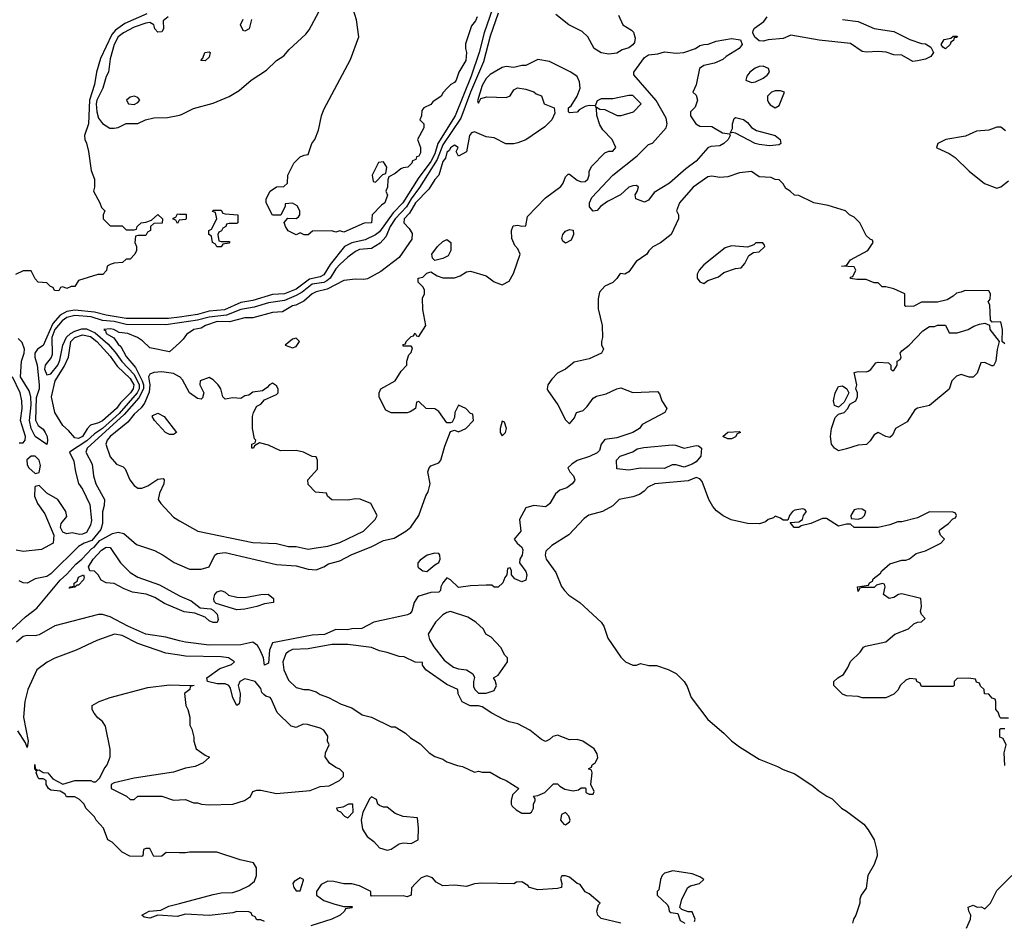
# Model space of a CAD drawing. Header units: inches. Extents: x 2348341 to 2479810, y 460419 to 613669.
# Tile 440 of 656: x 2409192 to 2414168, y 541479 to 546036. Entities that reach past the tile are written whole.
import ezdxf

# ---------------------------------------------------------------- set-up
doc = ezdxf.new("R2010")
doc.units = ezdxf.units.IN
doc.header["$MEASUREMENT"] = 0
doc.layers.add('C4504', color=7, linetype='Continuous')
doc.layers.add('C4514', color=7, linetype='Continuous')

msp = doc.modelspace()

# ---------------------------------------------------------------- linework, layer by layer
at = {"layer": 'C4504', "color": 2}
for points, elevation in [([(2409834.7, 546065.3), (2409722.7, 546017.3), (2409676.7, 545983.3), (2409658.3, 545961.7), (2409600, 545840), (2409579.6, 545770), (2409570, 545709), (2409544.6, 545630), (2409540.4, 545510), (2409519.1, 545450), (2409520.7, 545430), (2409530, 545411.3), (2409540.4, 545370), (2409553.2, 545273.2), (2409570.6, 545230), (2409570.8, 545190), (2409566, 545170), (2409598, 545110), (2409606, 545086), (2409622, 545070), (2409614, 545050), (2409614, 545030), (2409650, 544994), (2409710, 544994), (2409730, 544974), (2409770, 544974), (2409782, 544978), (2409786, 544990), (2409806, 545010), (2409830, 545012), (2409858, 545022), (2409890, 545051.3), (2409914, 545030), (2409912, 545008), (2409870, 545006), (2409854, 544990), (2409854, 544970), (2409838, 544962), (2409830, 544946), (2409790, 544946), (2409778, 544942), (2409774, 544910), (2409782, 544890), (2409782, 544870), (2409774, 544850), (2409750, 544826), (2409730, 544826), (2409711.6, 544808.4), (2409670, 544806), (2409650, 544798), (2409634, 544790), (2409631.6, 544768.4), (2409611.6, 544748.4), (2409587.3, 544747.3), (2409490, 544718), (2409470, 544688), (2409452.7, 544687.3), (2409430, 544678), (2409410, 544686), (2409398, 544682), (2409390, 544666), (2409367.3, 544667.3), (2409362, 544682), (2409347.3, 544687.3), (2409330, 544706), (2409286, 544710), (2409270, 544726), (2409250, 544766), (2409210, 544766), (2409171.6, 544748.4)], 26), ([(2409943, 546050), (2409918, 546030), (2409919.1, 545990), (2409910, 545974), (2409890, 545972.7), (2409875.1, 545990), (2409869.3, 546010), (2409850, 546021.6), (2409830, 546019.1), (2409770, 545998.8), (2409716.4, 545970), (2409690, 545949.6), (2409670.3, 545910), (2409650, 545838), (2409641, 545770), (2409630, 545748.7), (2409613, 545690), (2409582, 545630), (2409578, 545610), (2409581.2, 545570), (2409590, 545538.8), (2409610, 545510.8), (2409647.3, 545487.3), (2409670, 545487.3), (2409690, 545490.7), (2409730, 545510.6), (2409790, 545511), (2409828, 545530), (2409870, 545540.7), (2409938.6, 545541.4), (2410000, 545554.2)], 30), ([(2410000, 545022.3), (2409998, 545022), (2409990, 545006), (2409982, 545022), (2409967.3, 545027.3), (2409967.3, 545032.7), (2409982, 545038), (2409990, 545054), (2410000, 545053.7)], 26), ([(2410000, 544533), (2409945, 544525), (2409730, 544525), (2409630, 544541.8), (2409570, 544558.2), (2409470, 544567.9), (2409430, 544561), (2409397.2, 544542.8), (2409359.4, 544500.6), (2409310.2, 544389.8), (2409282, 544370), (2409268.4, 544350), (2409268.5, 544330), (2409280.2, 544290), (2409290.3, 544189.7), (2409290.3, 544169.7), (2409276, 544124), (2409271.7, 544011.7), (2409285.1, 543985.1), (2409310, 543965.5), (2409321.3, 543950), (2409330.4, 543929.6), (2409333.4, 543906.6), (2409330, 543888), (2409270, 543929.4), (2409249.7, 543970.3), (2409241.6, 544010), (2409249.8, 544090), (2409248.2, 544130), (2409239.5, 544159.5), (2409196.9, 544230), (2409201.1, 544310), (2409215.1, 544350), (2409215.8, 544370), (2409204.8, 544404.8), (2409185.2, 544425.2)], 30), ([(2410000, 544503.7), (2409930, 544492.9), (2409730, 544495.9), (2409670, 544509.9), (2409610, 544516.3), (2409553.5, 544533.5), (2409470, 544541.2), (2409430, 544531.3), (2409406, 544514), (2409370.2, 544470), (2409355.1, 544430), (2409355.9, 544344.1), (2409351, 544329), (2409320.2, 544290), (2409317.8, 544270), (2409330, 544240.4), (2409350, 544246), (2409384.6, 544290), (2409395.2, 544315.2), (2409409.8, 544390), (2409429.4, 544430.6), (2409449.4, 544450.6), (2409470, 544461.9), (2409505.9, 544474.1), (2409530, 544473.6), (2409573.3, 544453.3), (2409637.1, 544397.1), (2409675, 544355), (2409708.2, 544308.2), (2409770, 544242), (2409796.3, 544190), (2409795.9, 544170), (2409786.1, 544150), (2409694.7, 544045.3), (2409610, 543969.9), (2409570, 543942.2), (2409532, 543908), (2409444.7, 543850), (2409465.1, 543805.1), (2409473.7, 543750), (2409490, 543691), (2409510, 543662.8), (2409546.2, 543586.2), (2409554.9, 543505.1), (2409550, 543481.2), (2409530, 543443.5), (2409510, 543434.7), (2409493.8, 543433.8), (2409458, 543442), (2409430, 543438), (2409410, 543446), (2409398, 543470), (2409402, 543490), (2409430, 543524.7), (2409425.1, 543550), (2409385.2, 543610), (2409330, 543642), (2409290, 543682), (2409270, 543677.2), (2409267.9, 543672.1), (2409267.4, 543627.4), (2409282.6, 543590), (2409318.5, 543538.5), (2409364, 543430), (2409362, 543390), (2409302, 543358), (2409210, 543347.8), (2409175.1, 543355.1)], 34), ([(2410000, 544403.2), (2409950, 544357.2), (2409850, 544377.2), (2409813.2, 544413.2), (2409788, 544430), (2409738, 544450), (2409695.1, 544455.1), (2409668, 544470), (2409650, 544473.3), (2409618, 544470), (2409625.2, 544465.2), (2409628.4, 544450), (2409668.6, 544428.6), (2409690, 544396), (2409703.7, 544383.7), (2409730, 544333.4), (2409777.2, 544277.2), (2409810.6, 544210.6), (2409817.5, 544190), (2409817.5, 544170), (2409794.8, 544125.2), (2409719.5, 544040.5), (2409534, 543870), (2409526, 543850), (2409559.1, 543790), (2409565.5, 543730), (2409577.1, 543690), (2409621.6, 543610), (2409619.9, 543580.1), (2409610.9, 543549.1), (2409610.7, 543490), (2409601.6, 543458.4), (2409557, 543403), (2409518.8, 543390), (2409490, 543373), (2409350, 543235.1), (2409330, 543220.9), (2409270.7, 543209.3), (2409230, 543188), (2409210, 543188.7), (2409190, 543199)], 38), ([(2410000, 544230.7), (2409970, 544247), (2409910, 544256), (2409870, 544252.3), (2409850, 544244), (2409843, 544230), (2409849.2, 544190), (2409847, 544153), (2409822.8, 544097.2), (2409806, 544074), (2409770, 544042), (2409738.7, 544001.3), (2409648.7, 543930), (2409633.4, 543910), (2409628, 543890), (2409650, 543826.8), (2409681, 543790), (2409715.2, 543775.2), (2409725.2, 543765.2), (2409748, 543710), (2409770, 543680.7), (2409790, 543668), (2409810, 543668), (2409840.1, 543679.9), (2409890, 543713.4), (2409916.9, 543716.9), (2409922, 543710), (2409921, 543690), (2409898, 543642), (2409891.3, 543610), (2409904.7, 543590), (2409970, 543521), (2410000, 543503.5)], 42), ([(2409190, 543897.4), (2409210, 543897.1), (2409220.5, 543910), (2409221.5, 543930), (2409195.8, 544010), (2409204.2, 544070), (2409202.3, 544110), (2409194.2, 544150), (2409156.5, 544230)], 34), ([(2409128.6, 542931.4), (2409221.6, 543018.4), (2409278.5, 543061.5), (2409396.8, 543203.2), (2409430, 543232.7), (2409475.6, 543284.4), (2409506.6, 543310), (2409557, 543363), (2409569.3, 543370), (2409597.2, 543402.8), (2409660.7, 543439.3), (2409690, 543444.9), (2409719.1, 543439.1), (2409782.5, 543382.5), (2409872.8, 543352.8), (2409918, 543330), (2409972.5, 543292.5), (2410000, 543280.7)], 38), ([(2410000, 543052.4), (2409924.8, 543084.8), (2409874.9, 543114.9), (2409831.6, 543131.6), (2409762.7, 543142.7), (2409719.5, 543159.5), (2409670, 543186), (2409629.4, 543189.4), (2409603.7, 543203.7), (2409588.7, 543230), (2409570, 543248.7), (2409546, 543250), (2409539.3, 543270), (2409564, 543310), (2409605.6, 543354.4), (2409630, 543369), (2409650, 543368.5), (2409700.9, 543290), (2409750, 543242), (2409790, 543218.4), (2409899, 543179), (2410000, 543124.5)], 34), ([(2410000, 542897.2), (2409930, 542915.1), (2409830, 542929.7), (2409739.3, 542970), (2409650, 543018), (2409610, 543029.3), (2409590, 543029.2), (2409370, 542972.7), (2409290, 542926.6), (2409270, 542922), (2409230, 542923.6), (2409210, 542918), (2409175.5, 542890)], 38), ([(2410000, 542824), (2409930, 542834), (2409790, 542883.6), (2409710, 542923.6), (2409670.5, 542929.5), (2409582, 542898), (2409478, 542850), (2409370.6, 542809.4), (2409330.7, 542789.3), (2409278, 542750), (2409234, 542650), (2409218.4, 542590), (2409211.8, 542510), (2409235.8, 542390), (2409230, 542358), (2409220.9, 542380.9), (2409182, 542442)], 42), ([(2410000, 541825), (2409932.7, 541827.3), (2409910, 541808), (2409870, 541806), (2409850, 541846), (2409830, 541846), (2409818, 541842), (2409814, 541810), (2409810, 541806), (2409748.4, 541808.4), (2409710, 541828), (2409659.3, 541879.3), (2409638, 541890), (2409615.3, 541950), (2409578, 541990), (2409570, 542006), (2409526, 542050), (2409518, 542070), (2409494.6, 542094.6), (2409470, 542108), (2409428.4, 542108.4), (2409422, 542122), (2409396.4, 542136.4), (2409350, 542142), (2409338, 542150), (2409326, 542170), (2409326, 542190), (2409310, 542198), (2409290, 542198), (2409284.7, 542204.7), (2409275.3, 542230), (2409278, 542238), (2409269.1, 542249.1), (2409268.7, 542271.3), (2409271.1, 542251.1), (2409282, 542242), (2409290, 542244.7), (2409310.8, 542230.8), (2409334, 542230), (2409359.6, 542199.6), (2409410, 542172), (2409470.7, 542190.7), (2409551, 542191), (2409563.6, 542183.6), (2409576.4, 542183.6), (2409596.4, 542203.6), (2409619, 542250), (2409634, 542270), (2409649, 542310), (2409649.1, 542349.1), (2409625.6, 542465.6), (2409610, 542488.7), (2409586.8, 542506.8), (2409569, 542530), (2409559, 542550), (2409559, 542570), (2409594, 542590), (2409649, 542610), (2409839.4, 542660.6), (2409950, 542674.4), (2410000, 542672.6)], 42), ([(2410000, 542242.7), (2409970, 542232.7), (2409770, 542202.7), (2409670, 542178), (2409654, 542170), (2409654, 542150), (2409731.6, 542111.6), (2409750, 542094), (2409770, 542094), (2409790, 542112), (2409910, 542112), (2409970, 542091.3), (2410000, 542092.7)], 42), ([(2410000, 541506.3), (2409990, 541503.7), (2409891.1, 541508.9), (2409850, 541495.3), (2409820.4, 541500.4), (2409809.5, 541510.5), (2409846, 541530), (2409905.6, 541534.4), (2409945.1, 541554.9), (2410000, 541569.5)], 42)]:
    msp.add_lwpolyline(points, dxfattribs=dict(at, elevation=elevation))
for points, elevation in [([(2409770, 545649), (2409750, 545644), (2409731.3, 545630), (2409742, 545610), (2409770, 545607.7), (2409790, 545618), (2409799, 545630), (2409790, 545642)], 34), ([(2409490, 543919.7), (2409470, 543922), (2409439.3, 543959.3), (2409410, 543984.5), (2409369.8, 544050), (2409353, 544130), (2409371.3, 544210), (2409417.7, 544282.3), (2409438.9, 544330), (2409449.8, 544410), (2409470, 544430.2), (2409510, 544442.3), (2409550, 544434.2), (2409582, 544410), (2409650, 544335.3), (2409685.2, 544285.2), (2409750, 544222), (2409768.7, 544190), (2409765.3, 544170), (2409752.4, 544150), (2409701.2, 544098.8), (2409681.7, 544070), (2409610, 544008.6), (2409590, 543998), (2409550, 543987.3), (2409532.6, 543967.4), (2409510, 543928.6)], 30), ([(2409970, 543939), (2409950, 543939.5), (2409929.8, 543949.8), (2409873.2, 544010), (2409862, 544030), (2409865.2, 544034.8), (2409890, 544046.8), (2409922.8, 544030), (2409984.7, 543950)], 42), ([(2409270, 543829.4), (2409250, 543829.4), (2409228.9, 543811.1), (2409230, 543786), (2409239.1, 543770), (2409270, 543742.8), (2409290, 543746.8), (2409298, 543782), (2409291.2, 543810)], 34), ([(2409442, 543162), (2409446, 543170), (2409467.3, 543172.7), (2409467.3, 543187.3), (2409482, 543198), (2409490, 543218), (2409514, 543230), (2409518, 543218), (2409515.3, 543204.7), (2409490, 543178), (2409482, 543178), (2409470, 543168)], 34)]:
    msp.add_lwpolyline(points, close=True, dxfattribs=dict(at, elevation=elevation))
at = {"layer": 'C4514', "color": 2}
for points, elevation in [([(2411594.7, 546130), (2411539.3, 545970), (2411514.5, 545870), (2411474.3, 545750), (2411392.9, 545550), (2411305, 545410), (2411290, 545357.6), (2411270, 545319.8), (2411206.3, 545233.7), (2411129.1, 545110), (2411079.6, 545060.4), (2411010, 544964), (2410990, 544948.5), (2410937.3, 544922.7), (2410870, 544908.7), (2410834.4, 544890), (2410762, 544798), (2410730, 544746), (2410710, 544735.6), (2410655.9, 544724.1), (2410590, 544674.2), (2410530, 544649.8), (2410470, 544646.8), (2410370, 544616.4), (2410310, 544607.1), (2410226.8, 544570), (2410150, 544562), (2410090, 544546), (2410000, 544533)], 30), ([(2410000, 545554.2), (2410010, 545556.3), (2410070, 545586.8), (2410170, 545614), (2410250, 545647.3), (2410302, 545678), (2410362.7, 545730), (2410438.9, 545781.1), (2410489.2, 545830), (2410527.5, 545852.5), (2410554.2, 545885.8), (2410638, 545962), (2410654.8, 545985.2), (2410703.7, 546076.3)], 30), ([(2411610, 546069.2), (2411570, 545953.2), (2411536.4, 545823.6), (2411470.2, 545670), (2411422, 545538), (2411330, 545402.7), (2411302, 545330), (2411212.9, 545187.1), (2411170, 545129.8), (2411146.8, 545090), (2411090.2, 545030), (2411065, 544990), (2411041.8, 544938.2), (2411013.9, 544906.1), (2410970, 544878.7), (2410910, 544874.5), (2410890, 544865.1), (2410850, 544836.3), (2410810, 544798.9), (2410790, 544776.3), (2410761.3, 544730), (2410744.4, 544715.6), (2410730, 544707.5), (2410670, 544698.7), (2410620.5, 544659.5), (2410590, 544641.4), (2410530, 544616.8), (2410450, 544604.8), (2410377.3, 544582.7), (2410310, 544571.6), (2410237.9, 544542.1), (2410150, 544532.5), (2410090, 544517.6), (2410000, 544503.7)], 34), ([(2411504.7, 546050), (2411496, 546030), (2411475.3, 546004.7), (2411445.4, 545914.6), (2411444.7, 545890), (2411450.7, 545870.7), (2411446, 545830), (2411411, 545770), (2411398, 545730), (2411390, 545718), (2411371.1, 545708.9), (2411352, 545690), (2411331.6, 545668.4), (2411322, 545650), (2411279.6, 545620.4), (2411270, 545608), (2411234, 545590), (2411223.6, 545576.4), (2411222, 545550), (2411214, 545530), (2411234, 545510), (2411234, 545490), (2411202, 545430), (2411218, 545390), (2411216.9, 545363.1), (2411210, 545346), (2411198, 545342), (2411194, 545330), (2411178, 545322), (2411174, 545310), (2411154, 545290), (2411130, 545288), (2411118, 545282), (2411090, 545258), (2411058, 545242), (2411052.7, 545227.3), (2411051.1, 545188.9), (2411042, 545170), (2411050.9, 545149.1), (2411038, 545110), (2411021, 545099), (2410974, 545050), (2410970, 545009), (2410932.7, 545007.3), (2410830, 544962), (2410810, 544968), (2410790, 544962), (2410770, 544968), (2410672.7, 544967.3), (2410650, 544948), (2410630, 544948), (2410610, 544958), (2410588.9, 544948.9), (2410548.9, 544968.9), (2410535.3, 544990), (2410528.4, 545011.6), (2410548, 545032), (2410588.7, 545031.3), (2410600.4, 545039.6), (2410608, 545050), (2410608.7, 545070), (2410594.6, 545094.6), (2410570, 545108), (2410534, 545106), (2410534, 545094), (2410512.7, 545047.3), (2410470, 545048), (2410438, 545110), (2410438, 545130), (2410458, 545170), (2410490, 545191.3), (2410527.3, 545192.7), (2410546, 545210), (2410548, 545250), (2410578, 545310), (2410610, 545342), (2410630, 545352), (2410650, 545354), (2410669, 545410), (2410684, 545430), (2410702, 545478), (2410717.2, 545550), (2410730, 545582), (2410864.7, 545835.3), (2410906, 545950), (2410894.6, 546034.6), (2410878, 546090)], 26), ([(2412218.5, 546058.5), (2412240.5, 546010), (2412283.7, 545983.7), (2412293.4, 545973.4), (2412302.2, 545942.2), (2412299.1, 545920.9), (2412291, 545909), (2412270, 545893.3), (2412237.1, 545882.9), (2412210, 545867.6), (2412170, 545860.9), (2412130, 545869.2), (2412095.3, 545890), (2412064, 545950), (2412035.5, 545975.5), (2411968, 546010), (2411902, 546062)], 34), ([(2413350, 546037.3), (2413430, 546026), (2413510, 545991.3), (2413610, 545976), (2413690, 545936), (2413750, 545916), (2413770, 545914), (2413797.5, 545897.5), (2413810.8, 545870), (2413796, 545850), (2413770, 545836.2), (2413730, 545828.7), (2413705.2, 545825.2), (2413650, 545857.2), (2413610, 545858), (2413571.3, 545871.3), (2413530, 545874.7), (2413472, 545872), (2413450, 545876), (2413390, 545915.6), (2413231.9, 545931.9), (2413090, 545958), (2413050, 545941.2), (2412974.2, 545934.2), (2412950, 545927), (2412930, 545929.5), (2412907.5, 545947.5), (2412897.2, 545970), (2412899, 545981), (2412906.3, 545993.7), (2412952.9, 546027.1), (2412970, 546050.8)], 34), ([(2410363.6, 546036.4), (2410351.3, 545990), (2410330, 545978), (2410322, 545982), (2410308, 546010), (2410322, 546038)], 30), ([(2410000, 543280.7), (2410050, 543259.1), (2410110, 543258.8), (2410149, 543271), (2410179, 543330), (2410190, 543337.3), (2410230, 543343), (2410490, 543282), (2410590, 543276.3), (2410650, 543259.1), (2410690, 543256), (2410729.1, 543270.9), (2410753.6, 543286.4), (2410810, 543300.7), (2410870, 543332.7), (2410967.7, 543372.3), (2411030, 543404), (2411084.1, 543415.9), (2411144, 543450), (2411169.6, 543470.4), (2411209.6, 543530.4), (2411245.2, 543630), (2411257.2, 543650), (2411267, 543690), (2411254, 543750), (2411262, 543770), (2411270, 543780.7), (2411310, 543796), (2411321.2, 543810), (2411340.2, 543879.8), (2411370, 543954), (2411390, 543962), (2411410, 543952), (2411446, 543970), (2411486, 544010), (2411482, 544042), (2411470, 544046), (2411446, 544070), (2411410, 544088), (2411391.3, 544050), (2411390, 544026), (2411378, 544002), (2411370, 543998), (2411350, 543998), (2411310, 544055.3), (2411290, 544068.7), (2411246, 544070), (2411210, 544106), (2411198, 544102), (2411192, 544070), (2411165.4, 544054.6), (2411150, 544049), (2411069.1, 544049.1), (2411043.1, 544063.1), (2411008.4, 544128.4), (2411008, 544150), (2411018, 544170), (2411089, 544211), (2411120.2, 544259.8), (2411148, 544290), (2411148.7, 544310), (2411158, 544342), (2411170, 544354), (2411178, 544378), (2411170, 544386), (2411130, 544386), (2411130, 544394), (2411142, 544398), (2411146, 544410), (2411170, 544434), (2411182, 544438), (2411190, 544452), (2411198, 544438), (2411210, 544434), (2411244, 544490), (2411228.9, 544571.1), (2411228.4, 544628.4), (2411238, 544650), (2411238, 544670), (2411230, 544686), (2411206, 544710), (2411206, 544730), (2411230, 544734), (2411250, 544754), (2411270, 544762), (2411302, 544742), (2411330, 544731), (2411388.9, 544731.1), (2411418, 544742), (2411450, 544762), (2411470, 544764.7), (2411550, 544742), (2411590, 544711), (2411630, 544696), (2411665.6, 544714.4), (2411687.3, 544752.7), (2411721.2, 544850), (2411710, 544878), (2411694.6, 544894.6), (2411679, 544930), (2411677.2, 544970), (2411685.6, 544994.4), (2411710, 544998), (2411730, 544992), (2411750, 544994), (2411759, 545041), (2411850, 545135.5), (2411927, 545193), (2411939.5, 545210), (2411950, 545242), (2411964, 545256), (2411970, 545256), (2412010, 545224.9), (2412030, 545216.3), (2412050, 545217.3), (2412062.7, 545230), (2412069.3, 545250), (2412069.4, 545270), (2412083.9, 545296.1), (2412150, 545362.8), (2412170, 545370.8), (2412190, 545371.3), (2412204, 545390), (2412186, 545430), (2412139.5, 545479.5), (2412124.8, 545504.8), (2412108.7, 545551.3), (2412107.3, 545587.3), (2412102, 545598), (2412123.6, 545583.6), (2412150, 545582), (2412211.3, 545551.3), (2412231, 545551), (2412294, 545570), (2412332.7, 545610), (2412290, 545653.2), (2412270, 545653.2), (2412190, 545635.3), (2412130, 545635.3), (2412110, 545626), (2412099.6, 545600.4), (2412070, 545602), (2412050, 545598), (2412019.6, 545580.4), (2412010, 545568.7), (2411970, 545566), (2411966, 545570), (2411966, 545590), (2411979, 545601), (2412009, 545650), (2412024, 545690), (2412022, 545722), (2412008.9, 545748.9), (2411978, 545770), (2411870, 545824), (2411810, 545834), (2411750, 545804), (2411730, 545804), (2411690, 545794), (2411650, 545799), (2411630, 545794), (2411570, 545759.5), (2411550, 545739.3), (2411530, 545704), (2411505.4, 545625.4), (2411510, 545614), (2411522, 545638), (2411553.2, 545646.8), (2411650, 545642.8), (2411670, 545651.3), (2411690, 545682), (2411708.4, 545691.6), (2411750, 545684.7), (2411790, 545672), (2411802, 545662), (2411830, 545651.3), (2411842, 545610), (2411894, 545590), (2411896.9, 545563.1), (2411881, 545530), (2411845.2, 545494.8), (2411750.6, 545429.4), (2411710, 545414), (2411688.7, 545408.7), (2411648.9, 545408.9), (2411590, 545439), (2411550, 545444), (2411490, 545469.2), (2411475.3, 545464.7), (2411464.7, 545450), (2411450, 545368), (2411410, 545346), (2411398, 545370), (2411408, 545390), (2411390, 545402), (2411370, 545388.7), (2411363.8, 545376.2), (2411350, 545364), (2411343.4, 545336.6), (2411330, 545319.3), (2411310.7, 545249.3), (2411290, 545228.7), (2411260.3, 545179.7), (2411191.8, 545110), (2411161.7, 545058.3), (2411135.8, 545030), (2411133, 545010), (2411160.9, 544980.9), (2411175.6, 544955.6), (2411173.8, 544926.2), (2411110, 544834.5), (2411016.7, 544763.3), (2410950, 544726.6), (2410930, 544722.7), (2410890, 544725.2), (2410830, 544717), (2410745.3, 544674.7), (2410690, 544659.6), (2410670.8, 544650), (2410627.5, 544612.5), (2410587.3, 544592.7), (2410570, 544589.2), (2410520.5, 544559.5), (2410470, 544555.6), (2410370, 544529.5), (2410329.3, 544529.3), (2410252, 544508), (2410190, 544509.8), (2410130.8, 544490), (2410110, 544477), (2410072, 544470), (2410035.3, 544444.7), (2410019.1, 544420.9), (2410000, 544403.2)], 38), ([(2414173.6, 545473.6), (2414150, 545493.2), (2414130, 545493.2), (2414090, 545478), (2414028.1, 545471.9), (2413972.2, 545447.8), (2413872, 545430), (2413831.3, 545410), (2413824.7, 545390), (2413827.5, 545387.5), (2413890, 545358.8), (2413919.9, 545339.9), (2413990.5, 545270.5), (2414068.5, 545208.5), (2414130, 545184.9), (2414150, 545190.8), (2414190, 545222)], 38), ([(2414170, 544398), (2414158, 544410), (2414159.3, 544470), (2414150, 544508), (2414107.3, 544507.3), (2414098, 544518), (2414095.3, 544595.3), (2414086, 544610), (2414096.4, 544623.6), (2414098, 544650), (2414090, 544666), (2413970, 544668), (2413950, 544658), (2413926.4, 544653.6), (2413910, 544638), (2413879.6, 544620.4), (2413830, 544608.7), (2413750, 544608), (2413710, 544588.7), (2413670, 544586), (2413666, 544590), (2413666, 544650), (2413610, 544675.3), (2413570, 544686), (2413550, 544686), (2413530, 544706), (2413510, 544706), (2413470, 544722), (2413422, 544722), (2413390, 544728), (2413390, 544734), (2413402, 544738), (2413418, 544770), (2413410, 544786), (2413346, 544790), (2413370, 544794), (2413390, 544822), (2413478, 544870), (2413506, 544910), (2413502, 544922), (2413490, 544926), (2413470, 544946), (2413438, 545010), (2413410, 545038), (2413386, 545050), (2413366, 545070), (2413277.2, 545097.2), (2413206, 545110), (2413130, 545148), (2413108.4, 545148.4), (2413086, 545170), (2413063.1, 545183.1), (2413050, 545206), (2413030, 545226), (2413010, 545228), (2412990, 545238), (2412930, 545242), (2412890, 545268), (2412830, 545262), (2412770, 545242), (2412730, 545239), (2412690, 545245.2), (2412670, 545241.2), (2412596, 545190), (2412526, 545110), (2412512, 545070), (2412521, 545050), (2412521, 545030), (2412484.7, 544950), (2412430, 544908), (2412391.6, 544888.4), (2412371.6, 544868.4), (2412362, 544850), (2412306.8, 544813.2), (2412270, 544762), (2412250, 544749), (2412226.4, 544753.6), (2412210, 544728), (2412190, 544708), (2412150, 544688.7), (2412122, 544658), (2412115.3, 544624.7), (2412115.3, 544575.3), (2412136, 544490), (2412138, 544430), (2412132, 544410), (2412132.7, 544392.7), (2412142, 544370), (2412132, 544350), (2412070, 544321.2), (2411994.8, 544305.2), (2411950, 544269.3), (2411910.5, 544249.5), (2411881.4, 544218.6), (2411862, 544190), (2411858, 544170), (2411862, 544162), (2411911.3, 544090), (2411950, 544014), (2411970, 543994), (2411996.4, 544023.6), (2412006, 544050), (2412039, 544061), (2412059.3, 544080.7), (2412090, 544122.8), (2412107.6, 544132.4), (2412155.9, 544144.1), (2412210, 544170.8), (2412230, 544174.8), (2412290, 544150.8), (2412416, 544156), (2412425.4, 544145.4), (2412438, 544110), (2412462, 544070), (2412452, 544050), (2412338, 543990), (2412324.7, 543970), (2412290, 543948.7), (2412210, 543922), (2412150, 543914), (2412131.3, 543890), (2412122, 543858), (2412110, 543846), (2412071.6, 543828.4), (2412010, 543808.7), (2411982, 543790), (2411962, 543770), (2411972, 543750), (2411990.9, 543730.9), (2411998, 543710), (2411995.3, 543704.7), (2411984.7, 543690), (2411958, 543670), (2411922.5, 543657.5), (2411899.8, 543640.2), (2411871, 543590), (2411859.8, 543580.2), (2411850, 543574), (2411790, 543581.2), (2411750, 543568.7), (2411718.8, 543510), (2411725.5, 543450), (2411691, 543410), (2411706, 543390), (2411730.3, 543370.3), (2411735.6, 543355.6), (2411732.2, 543330), (2411719.1, 543310), (2411717.3, 543290), (2411750, 543246), (2411755.8, 543230), (2411750, 543202.7), (2411730, 543194.5), (2411694, 543210), (2411678, 543230), (2411678, 543250), (2411670, 543266), (2411658, 543262), (2411654, 543230), (2411643.6, 543216.4), (2411634, 543190), (2411610, 543168), (2411590, 543168), (2411578, 543178), (2411550, 543178), (2411470, 543174), (2411410, 543165.2), (2411370, 543205.2), (2411350, 543214), (2411330.8, 543190), (2411321, 543170), (2411318, 543150), (2411310, 543142), (2411270, 543141.2), (2411210, 543122.7), (2411203.1, 543116.9), (2411184.9, 543090), (2411174.2, 543045.8), (2411165.5, 543034.5), (2411152.2, 543027.8), (2410982, 542990), (2410921.1, 542958.9), (2410870, 542956.9), (2410848.5, 542951.5), (2410790, 542953.6), (2410732.4, 542927.6), (2410670, 542924.7), (2410470, 542887), (2410454.3, 542850), (2410450, 542784), (2410430, 542774), (2410423.6, 542810), (2410406.9, 542850), (2410393.5, 542873.5), (2410370, 542889.6), (2410310, 542876.9), (2410150, 542874.7), (2410029.7, 542889.7), (2410000, 542897.2)], 38), ([(2410000, 545053.7), (2410032.7, 545052.7), (2410034, 545030), (2410030, 545026), (2410000, 545022.3)], 26), ([(2410000, 543503.5), (2410092, 543450), (2410370, 543392.7), (2410490, 543387.7), (2410550, 543373.4), (2410590, 543374), (2410650, 543360.5), (2410690, 543366), (2410750, 543375.5), (2410810, 543394), (2410930, 543450.8), (2410988, 543510), (2410998, 543530), (2410966, 543590), (2410912.5, 543612.5), (2410890, 543614), (2410850, 543606.6), (2410769, 543609), (2410747.3, 543627.3), (2410742, 543642), (2410687.3, 543647.3), (2410650, 543686), (2410648, 543710), (2410696.4, 543763.6), (2410698, 543810), (2410690, 543826), (2410670, 543828), (2410626, 543850), (2410590, 543859), (2410510, 543857.2), (2410450, 543885.2), (2410403.6, 543896.4), (2410378, 543882), (2410374, 543870), (2410366, 543870), (2410366, 543890), (2410382, 543898), (2410386, 543910), (2410378, 543918), (2410368.7, 543970), (2410369, 544030), (2410374, 544050), (2410390, 544082), (2410410, 544092), (2410430, 544114), (2410490, 544142), (2410498, 544150), (2410498, 544170), (2410490, 544186), (2410470, 544198), (2410454, 544190), (2410443.6, 544176.4), (2410419.6, 544160.4), (2410370, 544154), (2410350, 544138), (2410330, 544134), (2410310, 544122), (2410270, 544124), (2410230, 544118), (2410218, 544130), (2410208.7, 544170), (2410195.3, 544190), (2410170, 544215.3), (2410150, 544228), (2410104.7, 544210), (2410102, 544190), (2410122, 544150), (2410116, 544124), (2410110, 544118), (2410090, 544121.2), (2410050, 544149.3), (2410015.3, 544215.3), (2410001.2, 544230), (2410000, 544230.7)], 42), ([(2414190, 542506), (2414150, 542506), (2414146, 542510), (2414136.4, 542536.4), (2414126, 542550), (2414126, 542590), (2414122, 542602), (2414107.3, 542607.3), (2414090, 542626), (2414068, 542628), (2414066, 542650), (2414047.3, 542667.3), (2414042, 542682), (2414027.3, 542687.3), (2414022, 542702), (2413987.3, 542707.3), (2413930, 542706), (2413914, 542690), (2413914, 542670), (2413910, 542666), (2413750, 542666), (2413742, 542682), (2413726, 542690), (2413722, 542702), (2413690, 542706), (2413670, 542698), (2413642, 542670), (2413631.3, 542648.7), (2413610, 542626), (2413570, 542608.7), (2413450, 542609), (2413430, 542615.3), (2413370, 542618), (2413350, 542626), (2413306, 542670), (2413306, 542690), (2413326, 542710), (2413354.6, 542725.4), (2413378, 542762), (2413390, 542792), (2413440.4, 542839.6), (2413456.4, 542863.6), (2413466, 542870), (2413570, 542891), (2413615.3, 542930), (2413683.1, 542956.9), (2413710, 542982), (2413730, 542991.3), (2413750, 542992), (2413768, 543010), (2413749, 543029), (2413744.7, 543044.7), (2413748.7, 543070), (2413746, 543110), (2413650, 543134), (2413634, 543130), (2413610, 543115.3), (2413586, 543110), (2413558, 543130), (2413566, 543170), (2413562, 543182), (2413550, 543186), (2413522, 543178), (2413510, 543166), (2413450, 543166), (2413438, 543162), (2413430, 543146), (2413426, 543170), (2413482, 543178), (2413486, 543190), (2413502, 543198), (2413506, 543210), (2413542, 543238), (2413549.3, 543250.7), (2413590, 543286), (2413650, 543304.7), (2413670, 543304.7), (2413688.9, 543311.1), (2413722, 543338), (2413769.1, 543350.9), (2413848, 543390), (2413866, 543410), (2413846, 543430), (2413838, 543450), (2413842, 543458), (2413886, 543490), (2413907.3, 543512.7), (2413922, 543518), (2413926, 543530), (2413922, 543542), (2413910, 543546), (2413790, 543548.7), (2413730, 543518), (2413650, 543498), (2413630, 543498), (2413590, 543482), (2413531.3, 543468.7), (2413410, 543469), (2413390, 543486), (2413370, 543486), (2413330, 543475.3), (2413270, 543515.3), (2413250, 543514), (2413190, 543489.2), (2413142, 543478), (2413130, 543468.7), (2413106, 543470), (2413086, 543494), (2413130, 543498), (2413148, 543510), (2413154, 543530), (2413168.7, 543550), (2413160.4, 543560.4), (2413150, 543564), (2413110, 543557.2), (2413098, 543550), (2413082, 543530), (2413074, 543506), (2413050, 543506), (2413036.4, 543516.4), (2413010, 543526), (2413002, 543518), (2412974, 543510), (2412962, 543498), (2412931.6, 543488.4), (2412870, 543489), (2412787.8, 543507.8), (2412747.6, 543527.6), (2412714, 543554), (2412694.8, 543574.8), (2412675.1, 543610), (2412641.6, 543701.6), (2412630, 543716), (2412610, 543722), (2412570, 543705.6), (2412402, 543690), (2412366.2, 543673.8), (2412347.5, 543652.5), (2412324.5, 543635.5), (2412290, 543623.7), (2412222, 543610), (2412190, 543579), (2412138, 543550), (2412068.5, 543531.5), (2412045.3, 543514.7), (2411967.9, 543432.1), (2411881.7, 543378.3), (2411850.6, 543349.4), (2411847.3, 543330), (2411853.4, 543310), (2411901.3, 543241.3), (2411930, 543171.3), (2411944.9, 543150), (2411967.4, 543127.4), (2412022.8, 543090), (2412131.3, 542990), (2412144.7, 542970), (2412164.7, 542910), (2412230, 542814), (2412254, 542790), (2412290, 542774), (2412310, 542774), (2412330, 542782), (2412371.6, 542771.6), (2412410, 542771), (2412470, 542752), (2412510, 542732), (2412550.9, 542690.9), (2412565.4, 542665.4), (2412586, 542610), (2412670, 542498), (2412750.5, 542430.5), (2412790, 542391), (2412830, 542361), (2412930, 542298.8), (2413022, 542262), (2413050, 542246), (2413110, 542224.7), (2413202.5, 542162.5), (2413230, 542138), (2413270.7, 542110.7), (2413298.4, 542098.4), (2413344.7, 542050), (2413370, 542036), (2413458, 541970), (2413480.7, 541940.7), (2413511, 541890), (2413523.6, 541836.4), (2413524.7, 541810), (2413510, 541766), (2413478, 541710), (2413470, 541646), (2413444.7, 541610), (2413438, 541590), (2413438, 541570), (2413418, 541510), (2413406, 541490), (2413401, 541470)], 42), ([(2410000, 543124.5), (2410002.9, 543122.9), (2410059, 543099), (2410103.5, 543063.5), (2410158, 543058), (2410170, 543052), (2410190.4, 543030.4), (2410195.3, 543004.7), (2410190, 542989.2), (2410170, 542989.2), (2410150, 542997.2), (2410130, 543015.3), (2410076.5, 543036.5), (2410022.7, 543042.7), (2410000, 543052.4)], 34), ([(2410000, 542092.7), (2410030, 542094), (2410070, 542078), (2410090, 542078), (2410111.6, 542071.6), (2410150, 542067.7), (2410270, 542070.7), (2410328, 542090), (2410358, 542110), (2410370, 542134), (2410390, 542142), (2410410, 542142), (2410490, 542124.9), (2410659.5, 542140.5), (2410710, 542160.7), (2410756.6, 542163.4), (2410808, 542190), (2410828, 542210), (2410828, 542230), (2410810, 542248), (2410790, 542255.3), (2410758, 542278), (2410735.3, 542310), (2410738, 542330), (2410755.3, 542370), (2410748, 542390), (2410750, 542415.3), (2410730, 542445.2), (2410710, 542455.6), (2410647.1, 542472.9), (2410625.4, 542474.6), (2410590, 542458), (2410564.7, 542464.7), (2410494, 542534), (2410463.1, 542603.1), (2410458, 542610), (2410436, 542616), (2410425.6, 542625.6), (2410416, 542636), (2410410, 542655.3), (2410382, 542690), (2410330, 542705.1), (2410304.9, 542690), (2410296.3, 542670), (2410306, 542630), (2410305.4, 542594.6), (2410302, 542578), (2410290, 542568.7), (2410270, 542608), (2410257, 542657), (2410249, 542670), (2410230, 542678.4), (2410190, 542678.4), (2410142, 542690), (2410137.2, 542710), (2410203.9, 542756.1), (2410263.1, 542776.9), (2410278, 542790), (2410248, 542810), (2410210, 542815.1), (2410030, 542819.7), (2410000, 542824)], 42), ([(2410000, 542672.6), (2410074, 542670), (2410054, 542666), (2410052, 542650), (2410024.7, 542630), (2410032, 542570), (2410042, 542550), (2410052, 542510), (2410052, 542470), (2410062, 542450), (2410072, 542410), (2410072, 542390), (2410084.7, 542350), (2410130, 542318), (2410151.6, 542308.4), (2410119.8, 542280.2), (2410078.5, 542261.5), (2410030, 542252.7), (2410000, 542242.7)], 42), ([(2414170, 542266), (2414168, 542330), (2414178, 542370), (2414162, 542402), (2414146, 542410), (2414146, 542450), (2414150, 542454), (2414170, 542454)], 42), ([(2410000, 541569.5), (2410170, 541614.8), (2410210, 541622.8), (2410270, 541624.7), (2410304.7, 541635.3), (2410350, 541658), (2410378, 541682), (2410388.7, 541710), (2410388.4, 541748.4), (2410374, 541774), (2410306, 541790), (2410188.9, 541828.9), (2410050, 541828.7), (2410030, 541824), (2410000, 541825)], 42), ([(2412602, 541478), (2412606, 541490), (2412590, 541526), (2412570, 541526), (2412538, 541538), (2412528, 541548), (2412538, 541590), (2412568, 541650), (2412581.5, 541658.5), (2412628, 541670), (2412648.7, 541690), (2412630, 541704), (2412590, 541718), (2412493.2, 541733.2), (2412450, 541721.2), (2412438.8, 541710), (2412430.7, 541690), (2412422, 541638), (2412414, 541630), (2412414, 541610), (2412463.6, 541563.6), (2412471.1, 541551.1), (2412474, 541530), (2412483.6, 541523.6), (2412518, 541518), (2412530, 541482), (2412554, 541470)], 42), ([(2412230, 541469.2), (2412130, 541493.2), (2412113.2, 541510), (2412109.2, 541530), (2412118, 541562), (2412126, 541570), (2412070, 541618), (2412050, 541628), (2412024, 541664), (2412010, 541669), (2411970, 541702), (2411950, 541708.7), (2411932, 541708), (2411925.4, 541694.6), (2411931.3, 541670), (2411930, 541649), (2411910, 541644), (2411810, 541638), (2411769, 541649), (2411760.4, 541660.4), (2411730, 541678), (2411703.6, 541676.4), (2411690, 541668), (2411528, 541672), (2411490, 541668.7), (2411450, 541655.3), (2411390, 541662), (2411330, 541658), (2411296.4, 541676.4), (2411278.6, 541698.6), (2411250, 541709), (2411221.6, 541698.4), (2411192, 541670), (2411172.7, 541647.3), (2411171.3, 541610), (2411150, 541602), (2411130, 541608), (2410970, 541606), (2410966, 541610), (2410966, 541630), (2410910, 541658), (2410870, 541668.7), (2410830, 541668.7), (2410780.4, 541680.4), (2410750, 541682), (2410715.3, 541664.7), (2410691.3, 541630), (2410692, 541610), (2410730, 541584.7), (2410785.4, 541565.4), (2410830, 541554), (2410870, 541554), (2410874, 541550), (2410870, 541546), (2410838, 541542), (2410834, 541530), (2410812, 541510), (2410770, 541488.7), (2410663.6, 541456.4)], 42), ([(2413976.4, 541443.6), (2413997.2, 541490), (2413998, 541510), (2413988, 541530), (2413986, 541550), (2414010, 541561), (2414030, 541551), (2414051.3, 541551.3), (2414070, 541542), (2414098, 541570), (2414130, 541634), (2414206, 541710)], 42), ([(2410430, 541478), (2410410, 541486), (2410390, 541486), (2410382, 541502), (2410367.3, 541507.3), (2410362, 541522), (2410350, 541526), (2410290, 541528), (2410270, 541522), (2410150, 541508.7), (2410030, 541514), (2410000, 541506.3)], 42)]:
    msp.add_lwpolyline(points, dxfattribs=dict(at, elevation=elevation))
for points, elevation in [([(2413870, 545889.4), (2413857.2, 545897.2), (2413849.2, 545910), (2413864.1, 545935.9), (2413898, 545942), (2413910, 545952), (2413930, 545952), (2413931.3, 545948.7), (2413926, 545946), (2413914, 545946), (2413912, 545930), (2413898, 545922), (2413894.8, 545910)], 34), ([(2412350, 545114), (2412306, 545130), (2412302, 545150), (2412312.7, 545167.3), (2412319, 545190), (2412310, 545197.2), (2412290, 545196.2), (2412270, 545189.2), (2412228.6, 545151.4), (2412162.7, 545117.3), (2412127.6, 545092.4), (2412110, 545072), (2412090, 545067.6), (2412071.8, 545090), (2412071.8, 545110), (2412083.3, 545136.7), (2412190, 545250.8), (2412311.9, 545348.1), (2412370, 545404.7), (2412390, 545411.3), (2412459, 545490), (2412464, 545510), (2412458.6, 545538.6), (2412408.2, 545628.2), (2412296.5, 545756.5), (2412295.1, 545770), (2412350, 545845.3), (2412370, 545858), (2412416.6, 545863.4), (2412450, 545873.4), (2412510, 545866), (2412548, 545870), (2412608, 545890), (2412630, 545904.7), (2412650, 545911.3), (2412671.6, 545911.6), (2412712.5, 545927.5), (2412750, 545934.8), (2412790, 545940.7), (2412834.4, 545934.4), (2412843, 545910), (2412827.3, 545890), (2412762.8, 545850), (2412745.8, 545834.2), (2412703.5, 545816.5), (2412650, 545805.2), (2412626.8, 545790), (2412610, 545706), (2412594, 545670), (2412610, 545654), (2412618, 545630), (2412605.4, 545594.6), (2412582.8, 545570), (2412582, 545550), (2412608.8, 545508.8), (2412630, 545497.3), (2412690, 545496), (2412744.5, 545464.5), (2412779.6, 545459.6), (2412782, 545450), (2412772, 545430), (2412751.3, 545410), (2412730, 545399), (2412685.4, 545394.6), (2412670, 545388), (2412610, 545321.2), (2412558, 545282), (2412476, 545210), (2412398, 545162), (2412370, 545124)], 34), ([(2410130, 545828), (2410108, 545830), (2410118, 545842), (2410128, 545870), (2410150, 545874), (2410154, 545870), (2410150, 545846)], 30), ([(2412950, 545800.9), (2412930, 545799.3), (2412908.2, 545791.8), (2412882.8, 545770), (2412866, 545750), (2412862, 545730), (2412890, 545718.8), (2412910, 545722), (2412950, 545740.7), (2412970, 545756), (2412981.2, 545770), (2412976, 545790)], 38), ([(2413037.2, 545677.2), (2413010, 545676), (2412992, 545670), (2412971.3, 545650), (2412971.3, 545630), (2412976.9, 545616.9), (2412985.4, 545605.4), (2413010, 545591.3), (2413030, 545602), (2413058, 545670)], 38), ([(2412982, 545398), (2412930, 545404.5), (2412908.7, 545410), (2412810, 545462), (2412794, 545466), (2412782, 545462), (2412794.6, 545485.4), (2412794, 545510), (2412803.1, 545536.9), (2412810, 545542), (2412850, 545531), (2412870, 545516), (2412890.7, 545490.7), (2412916.3, 545476.3), (2413010.3, 545450.3), (2413036, 545430), (2413038, 545410), (2413030, 545404)], 34), ([(2411030, 545318), (2411005.4, 545314.6), (2410974, 545250), (2410978, 545218), (2410990, 545214), (2411027.3, 545252.7), (2411042, 545258), (2411048, 545290)], 26), ([(2410210, 544914), (2410250, 544914), (2410254, 544910), (2410250, 544906), (2410218, 544902), (2410210, 544888), (2410188, 544888), (2410182, 544902), (2410166, 544910), (2410162, 544942), (2410148, 544950), (2410148, 544970), (2410162, 544978), (2410188, 545030), (2410182, 545062), (2410167.3, 545067.3), (2410170, 545074), (2410210, 545074), (2410218, 545058), (2410230, 545054), (2410294, 545050), (2410294, 545010), (2410290, 545006), (2410250, 545006), (2410238, 545002), (2410234, 544990), (2410218, 544982), (2410212, 544968), (2410198, 544962), (2410194, 544950), (2410198, 544918)], 26), ([(2411950, 544906), (2411936.5, 544916.5), (2411932.7, 544930), (2411937, 544950), (2411950, 544967.3), (2411970, 544974.8), (2411990, 544972), (2411990.4, 544949.6), (2411978.8, 544921.2)], 34), ([(2411290, 544818), (2411278, 544830), (2411275.3, 544850), (2411304, 544890), (2411330, 544914.8), (2411350, 544924.7), (2411371.3, 544910), (2411371.3, 544870), (2411358, 544842), (2411330, 544828.7)], 38), ([(2412947.3, 544907.3), (2412912.7, 544907.3), (2412902, 544898), (2412870, 544886), (2412790, 544893.2), (2412757.5, 544882.5), (2412650, 544797.2), (2412626, 544770), (2412616, 544750), (2412616, 544730), (2412630, 544711.3), (2412650, 544702), (2412670, 544718), (2412723.1, 544736.9), (2412750, 544758), (2412810, 544778), (2412839, 544781), (2412856.4, 544803.6), (2412876.4, 544843.6), (2412900.4, 544859.6), (2412930, 544862), (2412958, 544890), (2412956.4, 544896.4)], 42), ([(2414105.6, 544285.6), (2414070, 544304), (2414050, 544302), (2414031, 544250), (2414010.5, 544229.5), (2413990, 544229), (2413950, 544242.7), (2413926.2, 544233.8), (2413902.8, 544210), (2413890, 544168.7), (2413790, 544085.2), (2413730, 544072.7), (2413715.9, 544064.1), (2413677.1, 544002.9), (2413618, 543970), (2413603.5, 543936.5), (2413590, 543924), (2413570, 543929), (2413530, 543949), (2413510, 543938), (2413490, 543908), (2413470.9, 543889.1), (2413430, 543886), (2413370, 543867), (2413330, 543857.2), (2413309.4, 543869.4), (2413294, 543890), (2413289, 543930), (2413294, 543970), (2413314, 544026), (2413330, 544042), (2413358, 544050), (2413378, 544070), (2413388, 544092), (2413418, 544110), (2413426, 544130), (2413426, 544150), (2413418, 544170), (2413422, 544190), (2413410, 544252), (2413430, 544258), (2413470, 544256), (2413480.2, 544259.8), (2413492.9, 544267.1), (2413518, 544302), (2413530, 544304.7), (2413582, 544302), (2413594, 544290), (2413594, 544270), (2413602, 544262), (2413610, 544262), (2413626, 544290), (2413626, 544310), (2413642, 544318), (2413646, 544330), (2413642, 544350), (2413650, 544362), (2413688, 544390), (2413756.4, 544463.6), (2413790, 544484.7), (2413814.6, 544485.4), (2413830, 544491.3), (2413870, 544491.3), (2413890, 544454), (2413930, 544454), (2413986, 544470), (2414013.6, 544486.4), (2414043.1, 544496.9), (2414070, 544502), (2414092.7, 544492.7), (2414094.8, 544470), (2414142, 544410), (2414131.1, 544368.9), (2414126, 544310), (2414113.4, 544286.6)], 38), ([(2410590, 544426), (2410570, 544422), (2410534, 544390), (2410570, 544378), (2410590, 544384.7), (2410606, 544410)], 42), ([(2413330, 544078), (2413310, 544086), (2413304, 544110), (2413314, 544150), (2413330, 544182), (2413350, 544184.7), (2413372, 544170), (2413382, 544150), (2413358, 544102)], 38), ([(2411630, 544006), (2411621, 543970), (2411621, 543950), (2411630, 543932), (2411648, 543950), (2411652.3, 543970), (2411642, 544002)], 38), ([(2412770, 543918), (2412746, 543930), (2412770, 543951.3), (2412830, 543954), (2412834, 543950), (2412818, 543942), (2412810, 543928), (2412790, 543918)], 38), ([(2412550, 543871), (2412610, 543884), (2412622, 543882), (2412638, 543870), (2412634, 543830), (2412610, 543801.2), (2412591.3, 543790), (2412550, 543774), (2412510, 543785.2), (2412490, 543785.2), (2412450, 543767.6), (2412330, 543769.4), (2412270, 543759), (2412210, 543766), (2412208, 543810), (2412226, 543830), (2412290, 543851.3), (2412312.9, 543867.1), (2412345.6, 543874.4), (2412490, 543886.8), (2412506, 543886)], 38), ([(2413430, 543564), (2413410, 543558), (2413392, 543530), (2413394, 543514), (2413430, 543511.3), (2413450, 543518), (2413462, 543530), (2413468, 543550), (2413450, 543562)], 42), ([(2411290, 543339.3), (2411252, 543330), (2411215.3, 543304.7), (2411204.7, 543290), (2411204.7, 543270), (2411210, 543264.7), (2411230, 543251), (2411250, 543246), (2411290, 543281), (2411310, 543292), (2411317.2, 543310), (2411316, 543330), (2411310, 543337.2)], 38), ([(2410330, 543114.9), (2410411.3, 543131.3), (2410448.4, 543131.6), (2410474, 543110), (2410474, 543090), (2410430, 543084), (2410390, 543069.3), (2410330, 543056), (2410290, 543052.3), (2410184.7, 543084.7), (2410175.3, 543095.3), (2410174, 543110), (2410179, 543130), (2410190, 543144.7), (2410210, 543150.8), (2410230, 543142.8), (2410248, 543128), (2410290, 543116.4)], 34), ([(2411370, 543044.5), (2411350, 543039.5), (2411330, 543027), (2411293, 542990), (2411256, 542930), (2411263.5, 542903.5), (2411285.2, 542865.2), (2411338, 542798), (2411384, 542764), (2411410, 542754), (2411450.4, 542750.4), (2411482, 542730), (2411491.3, 542711.3), (2411484.7, 542690), (2411485.4, 542665.4), (2411492, 542650), (2411510, 542632), (2411550, 542631.3), (2411590, 542644.7), (2411602, 542670), (2411595.3, 542695.3), (2411586, 542710), (2411610, 542722), (2411658, 542790), (2411658, 542810), (2411644.7, 542824.7), (2411623.1, 542863.1), (2411574.6, 542914.6), (2411548, 542930), (2411535.3, 542955.3), (2411498, 542990), (2411456.5, 543016.5)], 42), ([(2410850, 542878), (2410770, 542877.4), (2410650, 542855.6), (2410570, 542853), (2410550, 542842.7), (2410537.3, 542830), (2410522, 542790), (2410527.3, 542750), (2410550, 542698), (2410590, 542661), (2410628.9, 542651.1), (2410650.9, 542650.9), (2410690, 542638), (2410710, 542624.7), (2410752, 542610), (2410816.9, 542576.9), (2410870, 542558), (2410922.8, 542522.8), (2410970.7, 542510.7), (2411070, 542462), (2411090, 542462), (2411142, 542430), (2411166.4, 542406.4), (2411215.3, 542375.3), (2411262, 542330), (2411290, 542311.3), (2411330, 542298), (2411350, 542284.7), (2411405.4, 542265.4), (2411430, 542262), (2411490, 542232), (2411510, 542238), (2411530, 542232), (2411570, 542232), (2411622, 542202), (2411650.9, 542190.9), (2411714, 542150), (2411682.8, 542117.2), (2411676, 542090), (2411676, 542070), (2411681.4, 542061.4), (2411701.4, 542041.4), (2411730, 542026), (2411770, 542026), (2411778, 542030), (2411788, 542050), (2411788.9, 542071.1), (2411798, 542090), (2411798, 542098), (2411788, 542112), (2411810, 542114), (2411846, 542130), (2411890, 542174), (2411910, 542174), (2411921, 542161), (2411946.8, 542146.8), (2411990, 542138), (2412016.4, 542143.6), (2412030, 542154), (2412050, 542154), (2412054, 542150), (2412054, 542130), (2412070, 542122), (2412090, 542122), (2412094.6, 542134.6), (2412078, 542170), (2412086, 542230), (2412082, 542242), (2412066, 542250), (2412082, 542258), (2412086, 542270), (2412100.4, 542279.6), (2412114.6, 542305.4), (2412110, 542326), (2412095.3, 542350), (2412038, 542390), (2412010, 542397.2), (2411970, 542395.3), (2411910, 542419), (2411886.4, 542413.6), (2411870, 542398), (2411850, 542388), (2411830, 542398), (2411770, 542444), (2411710, 542476), (2411666.3, 542486.3), (2411638.6, 542498.6), (2411578, 542530), (2411530, 542562), (2411510, 542568), (2411468.4, 542568.4), (2411428.4, 542588.4), (2411408.4, 542628.4), (2411406, 542650), (2411350, 542675.3), (2411244, 542750), (2411227.3, 542772.7), (2411227.3, 542787.3), (2411190, 542789.2), (2411134.8, 542814.8), (2411110, 542817), (2411050, 542837.2), (2411010, 542845.2), (2410970, 542862.9)], 42), ([(2410875.3, 542070), (2410854, 542070), (2410824.7, 542055.3), (2410794, 542050), (2410798, 542038), (2410812.7, 542032.7), (2410834, 542010), (2410850, 542002), (2410877.2, 542030)], 42), ([(2410970, 542108), (2410961, 542099), (2410926, 542030), (2410918, 541990), (2410924.7, 541944.7), (2410947.9, 541907.9), (2410982, 541882), (2411010.7, 541850.7), (2411050, 541838.8), (2411070, 541842.8), (2411110, 541871), (2411130, 541874.8), (2411170, 541871.3), (2411206, 541890), (2411208, 541950), (2411202, 542002), (2411130, 542008.7), (2411090, 542024), (2411050, 542055.3), (2411030, 542055.3), (2411010, 542064), (2411002, 542070), (2410994.6, 542094.6)], 42), ([(2411950, 542028), (2411930, 542018), (2411924.7, 541990), (2411942, 541970), (2411950, 541966.8), (2411970, 541982), (2411973.2, 541990), (2411968, 542010)], 42), ([(2410610, 541698), (2410579.6, 541680.4), (2410572, 541670), (2410578, 541650), (2410590, 541632), (2410610, 541632), (2410626, 541686), (2410626, 541690)], 42)]:
    msp.add_lwpolyline(points, close=True, dxfattribs=dict(at, elevation=elevation))

doc.saveas('drawing.dxf')
